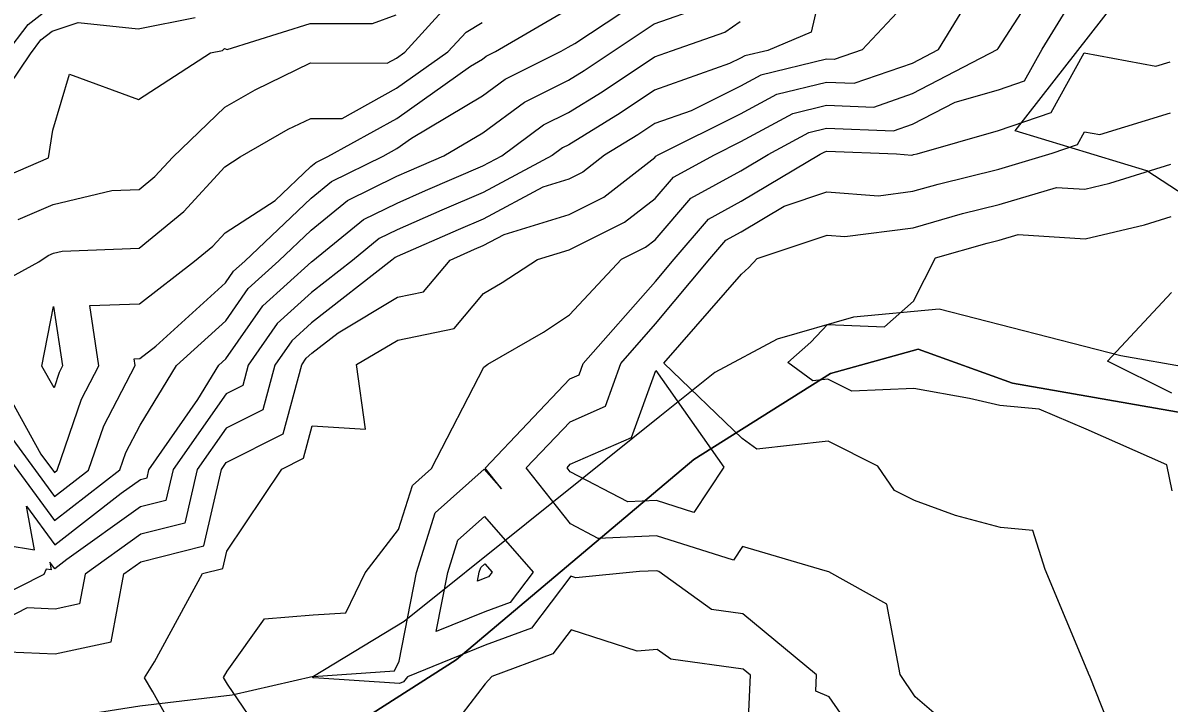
# Model space of a CAD drawing. Extents: x 42655 to 43811, y -141820 to -141156.
# Drawn here: x 43009.4 to 43077.3, y -141360 to -141319.8 of the extents above; entities that cross this region are included whole.
import ezdxf

# ---------------------------------------------------------------- set-up
doc = ezdxf.new("R2010")
doc.units = 0
for name, color, linetype in [('ZE_HICN', 7, 'Continuous'), ('ZE_LWCN', 7, 'Continuous'), ('地形', 7, 'Continuous'), ('現況水路ﾊｯﾁ', 7, 'Continuous')]:
    doc.layers.add(name, color=color, linetype=linetype)

msp = doc.modelspace()

# ---------------------------------------------------------------- linework, layer by layer
at = {"layer": 'ZE_HICN'}
for points in [[(43020.075, -141364.686), (43017.127, -141359.359), (43016.631, -141358.54), (43017.223, -141357.589), (43020.069, -141352.361), (43021.257, -141352.059), (43021.498, -141351.025), (43024.758, -141346.176), (43026.036, -141345.535), (43026.551, -141343.61), (43029.707, -141343.811), (43029.185, -141339.993), (43031.615, -141338.536), (43034.956, -141337.853), (43036.691, -141335.777), (43037.802, -141335.14), (43039.887, -141333.78), (43041.767, -141333.205), (43045.04, -141331.568), (43046.841, -141330.167), (43047.926, -141328.902), (43050.353, -141327.568), (43051.913, -141326.789), (43054.99, -141325.12), (43056.991, -141324.639), (43059.786, -141324.746), (43062.076, -141323.953), (43067.117, -141321.327), (43067.131, -141321.303), (43067.151, -141321.292), (43071.103, -141315.146)], [(43007.381, -141329.284), (43010.941, -141327.753), (43011.205, -141326.108), (43012.189, -141322.795), (43016.284, -141324.304), (43020.531, -141321.545), (43021.246, -141321.405), (43021.358, -141321.277), (43021.522, -141321.343), (43026.439, -141319.808), (43030.129, -141319.806), (43031.525, -141319.283)], [(43008.265, -141345.08), (43011.313, -141349.228), (43015.18, -141346.221), (43015.532, -141345.19), (43016.375, -141343.58), (43018.528, -141340.043), (43021.434, -141337.398), (43022.767, -141335.486), (43024.575, -141333.852), (43026.497, -141332.033), (43028.645, -141330.282), (43031.57, -141328.844), (43032.29, -141328.527), (43034.35, -141327.643), (43036.646, -141326.278), (43039.109, -141324.451), (43041.72, -141323.149), (43042.654, -141322.577), (43044.36, -141321.434), (43046.792, -141319.823), (43049.72, -141318.798)], [(43077.45, -141347.47), (43077.125, -141345.931), (43072.345, -141343.82), (43069.581, -141342.625), (43067.25, -141342.416), (43065.458, -141341.991), (43062.158, -141341.412), (43058.487, -141341.571), (43057.067, -141340.853), (43056.169, -141340.954), (43054.694, -141339.873), (43056.068, -141338.67), (43057.052, -141337.614), (43060.421, -141337.763), (43062.133, -141336.231), (43063.432, -141333.67), (43066.497, -141332.797), (43067.205, -141332.621), (43068.326, -141332.286), (43072.292, -141332.542), (43075.809, -141331.713), (43077.374, -141331.22)]]:
    msp.add_lwpolyline(points, dxfattribs=at)
at = {"layer": 'ZE_LWCN'}
for points in [[(43056.953, -141316.573), (43056.088, -141320.31), (43053.506, -141321.391), (43052.152, -141321.716), (43051.89, -141321.859), (43051.249, -141322.179), (43046.81, -141323.753), (43044.773, -141325.119), (43041.737, -141326.977), (43041.368, -141327.161), (43040.759, -141327.613), (43036.663, -141329.802), (43034.224, -141330.847), (43031.585, -141332.013), (43030.523, -141332.535), (43028.933, -141333.831), (43026.514, -141335.717), (43024.487, -141337.55), (43022.762, -141340.023), (43022.441, -141341.222), (43021.454, -141341.717), (43018.322, -141346.206), (43017.898, -141348.029), (43016.397, -141348.411), (43012.037, -141351.535), (43011.326, -141352.087), (43011.024, -141351.676), (43011.109, -141352.139), (43010.809, -141352.091), (43010.669, -141352.405), (43006.25, -141354.639)], [(43023.701, -141362.063), (43021.534, -141358.907), (43021.299, -141358.518), (43021.531, -141358.145), (43023.734, -141355.029), (43026.603, -141354.81), (43028.547, -141354.675), (43029.681, -141352.316), (43031.668, -141349.748), (43032.486, -141347.145), (43033.623, -141346.135), (43036.711, -141340.141), (43036.938, -141339.956), (43040.239, -141338.063), (43041.785, -141337.055), (43044.864, -141333.757), (43046.276, -141333.05), (43046.852, -141332.602), (43048.962, -141330.145), (43051.921, -141328.519), (43053.541, -141327.553), (43055.936, -141326.255), (43056.997, -141326), (43060.957, -141326.151), (43062.084, -141325.76), (43064.596, -141324.452), (43067.163, -141323.719), (43068.706, -141323.191), (43069.748, -141321.315), (43072.221, -141317.293)], [(43006.886, -141341.782), (43011.306, -141347.798), (43013.323, -141346.23), (43014.217, -141343.612), (43016.079, -141340.054), (43016.017, -141339.644), (43016.356, -141339.631), (43017.298, -141338.904), (43021.423, -141335.148), (43021.907, -141334.455), (43022.564, -141333.861), (43026.488, -141330.149), (43027.706, -141329.156), (43030.749, -141327.66), (43031.562, -141327.21), (43032.437, -141326.59), (43036.636, -141324.092), (43037.979, -141323.096), (43041.284, -141321.448), (43041.71, -141321.199), (43042.095, -141320.977), (43046.783, -141317.873)], [(43062.049, -141318.185), (43059.096, -141321.365), (43057.444, -141321.936), (43056.978, -141321.919), (43053.098, -141322.851), (43051.897, -141323.502), (43048.971, -141324.965), (43046.82, -141325.728), (43045.833, -141326.39), (43043.858, -141327.599), (43042.569, -141328.602), (43041.747, -141329.013), (43040.207, -141329.484), (43036.67, -141331.374), (43035.192, -141332.008), (43031.592, -141333.597), (43031.462, -141333.661), (43031.266, -141333.82), (43026.522, -141337.519), (43025.347, -141338.581), (43024.347, -141340.015), (43023.639, -141342.66), (43021.464, -141343.751), (43019.755, -141346.2), (43019.018, -141349.372), (43016.405, -141350.037), (43013.115, -141352.393), (43012.784, -141354.149), (43011.337, -141354.465), (43009.697, -141354.396), (43006.257, -141356.135)], [(43008.42, -141321.602), (43009.74, -141319.857), (43011.17, -141318.755)], [(43006.121, -141327.155), (43009.882, -141321.595), (43010.504, -141320.774), (43011.177, -141320.255), (43012.699, -141319.735), (43016.265, -141320.115), (43019.621, -141319.456)], [(43007.607, -141356.952), (43011.35, -141357.11), (43014.652, -141356.39), (43015.407, -141352.383), (43016.412, -141351.663), (43020.138, -141350.715), (43021.188, -141346.193), (43021.473, -141345.785), (43024.837, -141344.098), (43025.932, -141340.008), (43026.207, -141339.613), (43026.531, -141339.32), (43028.084, -141338.109), (43031.603, -141336), (43033.148, -141335.684), (43034.719, -141333.804), (43036.159, -141333.168), (43036.677, -141332.946), (43037.917, -141332.283), (43041.757, -141331.109), (43043.804, -141330.085), (43046.829, -141327.731), (43046.891, -141327.659), (43047.028, -141327.584), (43051.905, -141325.145), (43054.044, -141323.985), (43056.984, -141323.279), (43058.615, -141323.341), (43062.067, -141322.146), (43063.608, -141321.343), (43065.117, -141318.886)], [(43007.623, -141340.094), (43010.505, -141345.287), (43011.299, -141346.368), (43011.466, -141346.238), (43012.901, -141342.034), (43013.932, -141340.064), (43013.393, -141336.496), (43016.341, -141336.388), (43019.594, -141333.875), (43020.679, -141332.981), (43021.409, -141332.189), (43024.357, -141330.272), (43026.479, -141328.264), (43026.767, -141328.029), (43027.487, -141327.675), (43031.554, -141325.423), (43035.926, -141322.323), (43036.626, -141321.907), (43036.849, -141321.741), (43037.4, -141321.466), (43041.7, -141318.95)], [(43009.152, -141331.408), (43011.225, -141330.516), (43014.692, -141329.695), (43016.309, -141329.632), (43017.245, -141328.861), (43018.299, -141327.718), (43021.375, -141324.761), (43023.176, -141323.72), (43026.45, -141322.14), (43031, -141322.148), (43031.537, -141321.851), (43032.044, -141321.491), (43034.446, -141318.858)], [(43006.164, -141336.226), (43010.377, -141333.918), (43010.922, -141333.532), (43011.239, -141333.396), (43011.768, -141333.27), (43016.325, -141333.094), (43018.962, -141330.921), (43021.391, -141328.289), (43022.297, -141327.7), (43025.129, -141326.063), (43026.466, -141325.418), (43028.323, -141325.422), (43031.546, -141323.637), (43034.588, -141321.479), (43035.656, -141320.309), (43036.615, -141319.746)], [(43008.452, -141350.679), (43010.113, -141350.945), (43009.645, -141348.378), (43011.32, -141350.657), (43015.259, -141347.595), (43016.39, -141346.785), (43016.779, -141346.686), (43016.889, -141346.213), (43019.792, -141342.052), (43021.022, -141340.031), (43021.444, -141339.647), (43023.627, -141336.518), (43026.506, -141333.915), (43026.599, -141333.842), (43029.584, -141331.408), (43031.577, -141330.429), (43033.257, -141329.687), (43036.655, -141328.23), (43037.783, -141327.627), (43040.238, -141325.806), (43041.728, -141325.063), (43043.714, -141323.848), (43046.801, -141321.778), (43047.817, -141321.417), (43050.98, -141320.31), (43051.879, -141319.679)], [(43060.492, -141364.497), (43057.155, -141359.651), (43056.361, -141359.313), (43056.405, -141358.353), (43052.044, -141354.735), (43050.177, -141354.479), (43047.073, -141352.234), (43046.944, -141352.193), (43045.926, -141352.24), (43042.146, -141352.607), (43041.857, -141352.513), (43039.529, -141355.595), (43036.788, -141356.602), (43032.203, -141358.467), (43031.965, -141358.776), (43031.711, -141358.862), (43026.655, -141358.534), (43026.621, -141358.53), (43026.592, -141358.528), (43026.568, -141358.493), (43026.592, -141358.459), (43026.621, -141358.456), (43031.421, -141358.124), (43031.704, -141357.535), (43032.72, -141352.302), (43033.832, -141348.761), (43036.739, -141346.176), (43037.762, -141347.348), (43036.787, -141346.12), (43041.802, -141340.843), (43042.355, -141340.601), (43042.598, -141339.93), (43046.864, -141335.075), (43047.976, -141333.742), (43049.998, -141331.387), (43051.929, -141330.326), (43056.606, -141327.539), (43056.882, -141327.39), (43057.004, -141327.36), (43061.138, -141327.518), (43062.033, -141327.586), (43062.093, -141327.578), (43062.136, -141327.566), (43062.351, -141327.512), (43067.174, -141326.136), (43070.275, -141325.074), (43072.241, -141321.536), (43076.468, -141322.33), (43077.331, -141322.065)], [(43064.572, -141361.668), (43062.243, -141359.652), (43061.354, -141358.33), (43060.564, -141354.174), (43057.12, -141352.262), (43056.908, -141352.188), (43052.025, -141350.75), (43051.492, -141351.563), (43046.934, -141350.119), (43043.478, -141350.276), (43041.843, -141349.424), (43039.21, -141346.108), (43041.814, -141343.369), (43043.901, -141342.456), (43044.82, -141339.92), (43046.875, -141337.58), (43050.087, -141333.732), (43051.034, -141332.63), (43051.938, -141332.133), (43054.489, -141330.613), (43057.015, -141329.771), (43060.057, -141330.002), (43062.103, -141329.733), (43063.59, -141329.309), (43067.185, -141328.415), (43070.334, -141327.475), (43071.845, -141326.957), (43072.263, -141326.205), (43073.161, -141326.374), (43077.345, -141325.085)], [(43074.941, -141364.429), (43072.584, -141358.483), (43072.487, -141358.278), (43072.468, -141358.211), (43072.412, -141358.086), (43069.92, -141352.127), (43069.193, -141349.82), (43067.284, -141349.629), (43064.616, -141348.924), (43062.189, -141348.032), (43061.003, -141347.44), (43060.029, -141346.011), (43057.084, -141344.521), (43052.863, -141344.997), (43051.995, -141344.362), (43047.355, -141339.908), (43051.95, -141334.636), (43052.387, -141334.253), (43052.885, -141333.719), (43057.027, -141332.339), (43058.081, -141332.419), (43062.113, -141331.887), (43065.043, -141331.053), (43067.195, -141330.518), (43070.605, -141329.5), (43072.279, -141329.608), (43073.763, -141329.258), (43077.36, -141328.123)], [(43077.423, -141341.69), (43073.62, -141339.785), (43077.395, -141335.72)], [(43011.276, -141341.363), (43010.564, -141340.08), (43011.254, -141336.555), (43011.785, -141340.074), (43011.586, -141340.455), (43011.276, -141341.363)], [(43045.24, -141348.12), (43041.828, -141346.343), (43041.633, -141346.097), (43041.826, -141345.894), (43045.446, -141344.311), (43046.888, -141340.333), (43050.91, -141346.054), (43049.145, -141348.748), (43046.924, -141348.044), (43045.24, -141348.12)], [(43033.898, -141355.792), (43034.577, -141352.293), (43035.179, -141350.376), (43036.752, -141348.977), (43039.627, -141352.269), (43038.262, -141354.076), (43036.779, -141354.621), (43033.898, -141355.792)], [(43036.33, -141352.818), (43036.434, -141352.284), (43036.526, -141351.992), (43036.766, -141351.778), (43037.204, -141352.281), (43036.996, -141352.556), (43036.77, -141352.639), (43036.33, -141352.818)], [(43052.214, -141364.384), (43052.491, -141358.372), (43052.059, -141358.013), (43047.768, -141357.425), (43046.966, -141356.845), (43045.775, -141356.961), (43041.872, -141355.689), (43040.796, -141357.115), (43037.18, -141358.443), (43036.799, -141358.89), (43034.523, -141361.845)]]:
    msp.add_lwpolyline(points, dxfattribs=at)
at = {"layer": '地形'}
for points in [[(43124.445, -141319.523), (43119.225, -141331.092), (43114.67, -141333.178), (43110.589, -141333.747), (43107.647, -141341.333), (43105.749, -141341.712), (43098.726, -141339.816), (43089.608, -141336.684), (43080.022, -141331.185), (43075.941, -141328.53), (43068.148, -141326.153), (43079.917, -141311.06), (43082.954, -141304.423), (43087.984, -141296.362), (43095.825, -141303.476), (43101.907, -141308.197), (43107.715, -141311.851), (43119.184, -141316.532), (43124.445, -141319.523)], [(43142.06, -141330.405), (43136.091, -141332.617), (43121.748, -141339.928), (43116.838, -141345.027), (43111.351, -141350.51), (43107.789, -141353.973), (43104.035, -141351.28), (43094.697, -141344.642), (43090.461, -141343.296), (43078.494, -141342.916), (43068.001, -141341.088), (43062.418, -141339.068), (43057.219, -141340.511), (43049.133, -141345.609), (43035.064, -141357.457), (43027.267, -141362.459), (43017.255, -141363.999), (43000.775, -141366.224), (42994.903, -141368.725), (42984.217, -141376.709), (42980.174, -141378.826), (42975.65, -141379.114), (42943.846, -141379.127)], [(43078.438, -141340.191), (43074.404, -141339.481), (43063.657, -141336.708), (43058.59, -141337.192), (43054.072, -141338.482), (43050.388, -141340.455), (43047.129, -141343.067), (43039.237, -141349.392), (43032.005, -141355.188), (43026.628, -141358.46), (43021.819, -141359.557), (43016.351, -141360.207), (42998.505, -141363.013), (42995.598, -141364.567), (42992.435, -141366.76), (42983.463, -141372.98), (42979.618, -141374.862), (42977.283, -141375.451), (42970.247, -141375.644), (42949.287, -141376.221)]]:
    msp.add_lwpolyline(points, dxfattribs=at)
at = {"layer": '現況水路ﾊｯﾁ'}
for points in [[(42943.846, -141379.127), (42975.65, -141379.114), (42980.174, -141378.826), (42984.217, -141376.709), (42994.903, -141368.725), (43000.775, -141366.224), (43017.255, -141363.999), (43027.267, -141362.459), (43035.064, -141357.457), (43049.133, -141345.609), (43057.219, -141340.511), (43062.418, -141339.068), (43068.001, -141341.088), (43078.494, -141342.916), (43090.461, -141343.296), (43094.697, -141344.642), (43104.035, -141351.28), (43107.789, -141353.973), (43111.351, -141350.51), (43116.838, -141345.027), (43121.748, -141339.928), (43136.091, -141332.617), (43142.06, -141330.405)], [(43078.438, -141340.191), (43074.404, -141339.481), (43063.657, -141336.708), (43058.59, -141337.192), (43054.072, -141338.482), (43050.388, -141340.455), (43047.129, -141343.067), (43039.237, -141349.392), (43032.005, -141355.188), (43026.628, -141358.46), (43021.819, -141359.557), (43016.351, -141360.207), (42998.505, -141363.013), (42995.598, -141364.567), (42992.435, -141366.76), (42983.463, -141372.98), (42979.618, -141374.862), (42977.283, -141375.451), (42970.247, -141375.644), (42949.287, -141376.221)]]:
    msp.add_lwpolyline(points, dxfattribs=at)

doc.saveas('drawing.dxf')
